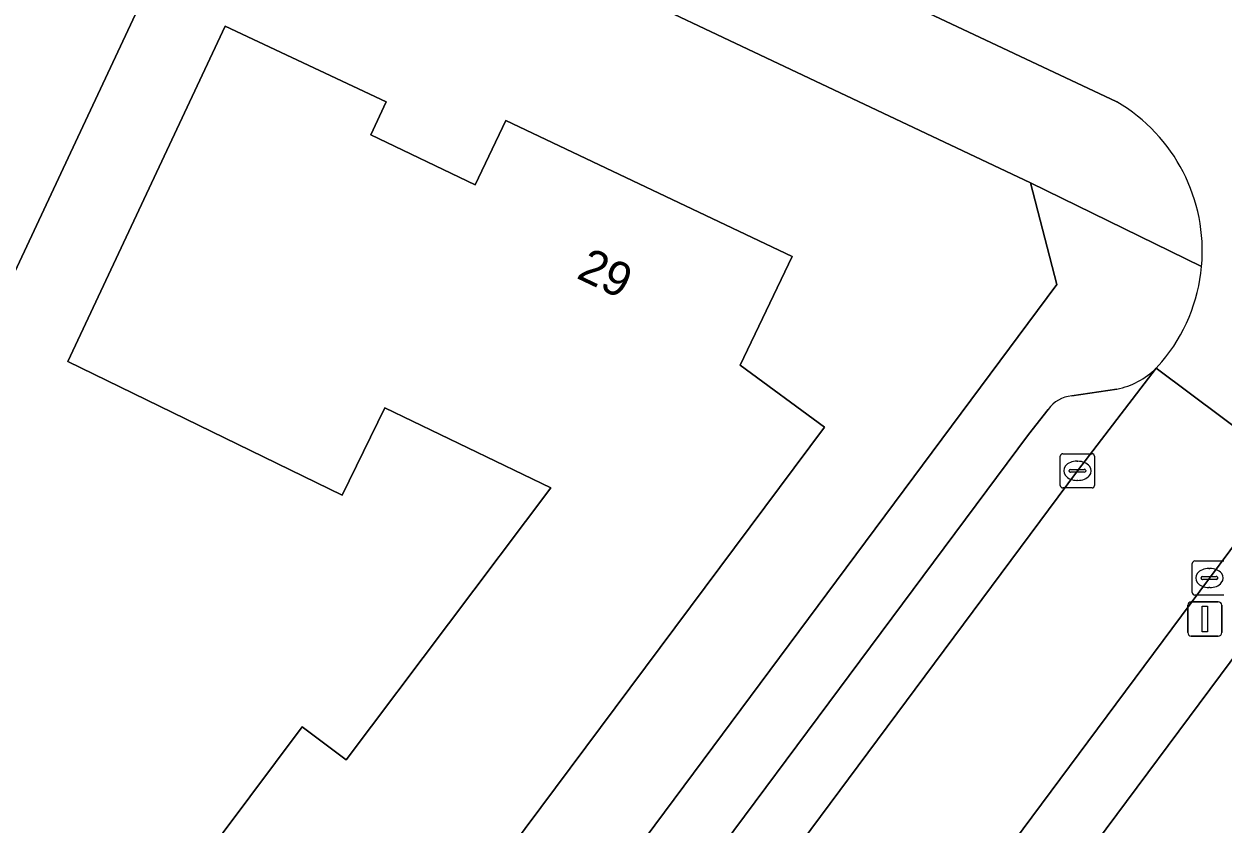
# Model space of a CAD drawing. Extents: x 158835 to 160077, y 386387 to 387778.
# Drawn here: x 159433.67 to 159468.77, y 386554.02 to 386577.42 of the extents above; entities that cross this region are included whole.
import ezdxf

# ---------------------------------------------------------------- set-up
doc = ezdxf.new("R2010")
doc.units = 0
for name, color, linetype in [('IMGEO_Erf', 7, 'Continuous'), ('IMGEO_Grasland_agrarisch', 7, 'Continuous'), ('IMGEO_Kolk', 7, 'Continuous'), ('IMGEO_Lichtmast', 7, 'Continuous'), ('IMGEO_Pand', 7, 'Continuous'), ('IMGEO_Pand_nummerreeks', 7, 'Continuous'), ('IMGEO_Parkeervlak_open', 7, 'Continuous'), ('IMGEO_Rijbaan_lokaal_open', 7, 'Continuous'), ('IMGEO_Voetpad_open', 7, 'Continuous')]:
    doc.layers.add(name, color=color, linetype=linetype)

msp = doc.modelspace()

# ---------------------------------------------------------------- linework, layer by layer
at = {"layer": 'IMGEO_Erf'}
for points in [[(159427.775, 386521.258), (159463.884, 386569.807), (159463.112, 386572.777), (159443.151, 386582.231), (159434.161, 386586.457), (159427.852, 386589.423), (159427.031, 386589.796), (159426.262, 386590.078)], [(159426.916, 386583.501), (159427.382, 386583.283), (159430.211, 386581.959), (159431.101, 386581.542), (159431.423, 386582.175), (159433.397, 386581.294), (159433.035, 386580.479), (159437.29, 386578.493), (159435.176, 386573.963), (159426.904, 386556.32), (159412.961, 386562.87), (159414.279, 386565.642), (159414.675, 386565.453), (159415.531, 386567.253)]]:
    msp.add_lwpolyline(points, dxfattribs=at)
msp.add_lwpolyline([(159441.802, 386556.864), (159443.092, 386555.9), (159449.079, 386563.858), (159444.228, 386566.198), (159442.978, 386563.637), (159434.953, 386567.554), (159439.549, 386577.361), (159444.265, 386575.151), (159443.811, 386574.182), (159446.868, 386572.718), (159447.765, 386574.605), (159456.136, 386570.625), (159454.618, 386567.441), (159457.082, 386565.634), (159444.408, 386548.634), (159437.96, 386551.727)], close=True, dxfattribs=at)
at = {"layer": 'IMGEO_Grasland_agrarisch'}
msp.add_lwpolyline([(159472.89, 386564.056), (159472.291, 386563.251), (159446.532, 386528.631), (159445.604, 386527.384), (159441.92, 386522.387), (159446.753, 386525.573), (159464.539, 386537.297), (159608.055, 386728.939), (159627.547, 386754.968)], dxfattribs=at)
at = {"layer": 'IMGEO_Kolk'}
for p, q in [((159463.983, 386563.928), (159463.983, 386564.78)), ((159464.058, 386564.854), (159464.91, 386564.854)), ((159464.984, 386564.78), (159464.984, 386563.928)), ((159464.242, 386564.348), (159464.242, 386564.36)), ((159464.285, 386564.397), (159464.683, 386564.397)), ((159464.471, 386564.634), (159464.496, 386564.634)), ((159464.726, 386564.36), (159464.726, 386564.348)), ((159464.68, 386564.311), (159464.282, 386564.311)), ((159464.494, 386564.074), (159464.469, 386564.074)), ((159464.91, 386563.854), (159464.058, 386563.854)), ((159467.844, 386560.791), (159467.844, 386561.643)), ((159467.919, 386561.717), (159468.771, 386561.717)), ((159468.103, 386561.211), (159468.103, 386561.223)), ((159468.146, 386561.26), (159468.544, 386561.26)), ((159468.332, 386561.497), (159468.357, 386561.497)), ((159468.587, 386561.223), (159468.587, 386561.211)), ((159468.541, 386561.174), (159468.143, 386561.174)), ((159468.355, 386560.937), (159468.33, 386560.937)), ((159468.771, 386560.717), (159467.919, 386560.717))]:
    msp.add_line(p, q, dxfattribs=at)
for points in [[(159463.983, 386563.928), (159463.983, 386564.78)], [(159464.058, 386564.854), (159464.91, 386564.854)], [(159464.984, 386564.78), (159464.984, 386563.928)], [(159464.91, 386563.854), (159464.058, 386563.854)], [(159467.844, 386560.791), (159467.844, 386561.643)], [(159467.919, 386561.717), (159468.771, 386561.717)], [(159468.771, 386560.717), (159467.919, 386560.717)]]:
    msp.add_lwpolyline(points, dxfattribs=at)
for centre, radius, start, end in [((159464.06, 386564.778), 0.0765, 91.552, 178.448), ((159464.06, 386564.778), 0.0765, 91.552, 178.448), ((159464.908, 386564.778), 0.0765, 1.552, 88.448), ((159464.908, 386564.778), 0.0765, 1.552, 88.448), ((159464.282, 386564.357), 0.0403, 85.8775, 175.7526), ((159464.279, 386564.347), 0.0366, 178.938, 274.7102), ((159464.683, 386564.354), 0.043, 264.8664, 352.4533), ((159464.687, 386564.359), 0.0386, 1.7309, 96.639), ((159464.06, 386563.93), 0.0765, 181.552, 268.448), ((159464.06, 386563.93), 0.0765, 181.552, 268.448), ((159464.908, 386563.93), 0.0765, 271.552, 358.448), ((159464.908, 386563.93), 0.0765, 271.552, 358.448), ((159467.921, 386561.641), 0.0765, 91.552, 178.448), ((159467.921, 386561.641), 0.0765, 91.552, 178.448), ((159468.143, 386561.22), 0.0403, 85.8775, 175.7526), ((159468.14, 386561.21), 0.0366, 178.938, 274.7102), ((159468.544, 386561.217), 0.043, 264.8664, 352.4533), ((159468.548, 386561.222), 0.0386, 1.7309, 96.639), ((159467.921, 386560.793), 0.0765, 181.552, 268.448), ((159467.921, 386560.793), 0.0765, 181.552, 268.448)]:
    msp.add_arc(centre, radius, start, end, dxfattribs=at)
for centre, major_axis, ratio, start_param, end_param in [((159464.47, 386564.354), (-0.387, 0.002), 0.722429, 4.712389, 7.853982), ((159464.495, 386564.354), (-0.39, 0.002), 0.717154, 1.570796, 4.712389), ((159468.331, 386561.217), (-0.387, 0.002), 0.722429, 4.712389, 7.853982), ((159468.356, 386561.217), (-0.39, 0.002), 0.717154, 1.570796, 4.712389)]:
    msp.add_ellipse(centre, major_axis=major_axis, ratio=ratio, start_param=start_param, end_param=end_param, dxfattribs=at)
at = {"layer": 'IMGEO_Lichtmast'}
for p, q in [((159467.814, 386560.52), (159468.604, 386560.52)), ((159468.604, 386560.52), (159467.814, 386560.52)), ((159467.714, 386559.62), (159467.714, 386560.42)), ((159467.714, 386560.42), (159467.714, 386559.62)), ((159468.704, 386560.42), (159468.704, 386559.62)), ((159468.704, 386559.62), (159468.704, 386560.42)), ((159468.604, 386559.52), (159467.814, 386559.52)), ((159467.814, 386559.52), (159468.604, 386559.52))]:
    msp.add_line(p, q, dxfattribs=at)
msp.add_lwpolyline([(159468.134, 386560.395), (159468.284, 386560.395), (159468.284, 386559.645), (159468.134, 386559.645), (159468.134, 386560.395)], dxfattribs=at)
for centre, start, end in [((159467.814, 386560.42), 90, 180), ((159467.814, 386560.42), 90, 180), ((159468.604, 386560.42), 0, 90), ((159468.604, 386560.42), 360, 90), ((159467.814, 386559.62), 180, 270), ((159467.814, 386559.62), 180, 270), ((159468.604, 386559.62), 270, 0), ((159468.604, 386559.62), 270, 0)]:
    msp.add_arc(centre, 0.1, start, end, dxfattribs=at)
at = {"layer": 'IMGEO_Pand'}
msp.add_lwpolyline([(159422.95, 386585.363), (159422.191, 386583.79), (159421.698, 386584.015), (159419.285, 386578.862), (159427.834, 386574.797), (159422.639, 386563.873), (159415.531, 386567.253), (159414.675, 386565.453), (159414.279, 386565.642), (159412.961, 386562.87), (159426.904, 386556.32), (159435.176, 386573.963), (159437.29, 386578.493), (159433.035, 386580.479), (159433.397, 386581.294), (159431.423, 386582.175), (159431.101, 386581.542), (159430.211, 386581.959), (159427.382, 386583.283), (159426.916, 386583.501)], dxfattribs=at)
msp.add_lwpolyline([(159439.549, 386577.361), (159434.953, 386567.554), (159442.978, 386563.637), (159444.228, 386566.198), (159449.079, 386563.858), (159443.092, 386555.9), (159441.802, 386556.864), (159437.96, 386551.727), (159444.408, 386548.634), (159457.082, 386565.634), (159454.618, 386567.441), (159456.136, 386570.625), (159447.765, 386574.605), (159446.868, 386572.718), (159443.811, 386574.182), (159444.265, 386575.151)], close=True, dxfattribs=at)
at = {"layer": 'IMGEO_Parkeervlak_open'}
for points in [[(159454.733, 386551.241), (159464.486, 386564.353), (159466.784, 386567.352)], [(159465.637, 386566.745), (159464.318, 386566.545)], [(159463.632, 386566.151), (159463.053, 386565.412), (159431.341, 386522.813), (159430.965, 386522.317)]]:
    msp.add_lwpolyline(points, dxfattribs=at)
for centre, radius, start, end in [((159465.202, 386568.955), 2.252, 281.1423, 314.6339), ((159464.404, 386565.601), 0.948, 95.2129, 144.5284)]:
    msp.add_arc(centre, radius, start, end, dxfattribs=at)
at = {"layer": 'IMGEO_Rijbaan_lokaal_open'}
for points in [[(159441.275, 386592.153), (159438.232, 386593.602), (159436.047, 386589.074), (159436.928, 386588.668), (159440.323, 386587.071), (159444.22, 386585.251), (159447.618, 386583.638), (159465.638, 386575.143)], [(159466.953, 386567.538), (159466.784, 386567.352), (159470.727, 386564.415), (159471.496, 386565.447)], [(159458.515, 386547.989), (159468.345, 386561.217), (159470.727, 386564.415), (159466.784, 386567.352), (159464.486, 386564.353), (159454.733, 386551.241), (159443.029, 386535.515), (159432.238, 386521.011), (159431.057, 386519.463), (159430.978, 386519.309), (159430.47, 386518.752), (159429.901, 386518.257)]]:
    msp.add_lwpolyline(points, dxfattribs=at)
for centre, radius, start, end in [((159465.02, 386572.21), 7.9, 27.5721, 65.0165), ((159463.091, 386570.788), 5.045, 354.8286, 59.6844), ((159463.091, 386570.784), 5.045, 319.9485, 354.8671)]:
    msp.add_arc(centre, radius, start, end, dxfattribs=at)
at = {"layer": 'IMGEO_Voetpad_open'}
for points in [[(159351.051, 386620.582), (159363.661, 386614.16), (159367.084, 386612.517), (159382.649, 386605.402), (159386.22, 386603.858), (159400.475, 386598.135), (159403.97, 386596.822), (159405.916, 386596.132), (159409.486, 386594.837), (159417.314, 386592.1), (159418.758, 386591.64), (159420.138, 386591.222), (159421.294, 386591.006), (159422.846, 386590.766), (159424.673, 386590.43), (159425.471, 386590.29), (159426.262, 386590.078), (159427.031, 386589.796), (159427.852, 386589.423), (159434.161, 386586.457), (159443.151, 386582.231), (159463.112, 386572.777), (159468.116, 386570.333)], [(159465.638, 386575.143), (159447.618, 386583.638), (159447.422, 386583.22), (159444.028, 386584.822), (159444.22, 386585.251), (159440.323, 386587.071), (159440.131, 386586.669), (159436.747, 386588.265), (159436.928, 386588.668), (159436.047, 386589.074), (159435.489, 386589.322), (159421.41, 386594.838)], [(159468.116, 386570.333), (159463.112, 386572.777), (159463.884, 386569.807), (159427.775, 386521.258)], [(159466.784, 386567.352), (159466.953, 386567.538)], [(159464.318, 386566.545), (159465.637, 386566.745)], [(159463.053, 386565.412), (159463.632, 386566.151)], [(159430.965, 386522.317), (159431.341, 386522.813), (159463.053, 386565.412)], [(159441.92, 386522.387), (159445.604, 386527.384), (159446.532, 386528.631), (159472.291, 386563.251), (159470.727, 386564.415), (159468.345, 386561.217), (159458.515, 386547.989), (159446.901, 386532.342), (159435.879, 386517.53), (159435.723, 386517.324), (159435.189, 386516.588), (159434.972, 386516.298), (159434.231, 386515.305)]]:
    msp.add_lwpolyline(points, dxfattribs=at)
for centre, radius, start, end in [((159465.02, 386572.21), 7.9, 27.5721, 65.0165), ((159463.091, 386570.788), 5.045, 354.8286, 59.6844), ((159463.091, 386570.784), 5.045, 319.9485, 354.8671), ((159465.202, 386568.955), 2.252, 281.1423, 314.6339), ((159464.404, 386565.601), 0.948, 95.2129, 144.5284)]:
    msp.add_arc(centre, radius, start, end, dxfattribs=at)

# ---------------------------------------------------------------- texts
at = {"layer": 'IMGEO_Pand_nummerreeks'}
msp.add_text('29', height=1, rotation=334.5712, dxfattribs=at).set_placement((159449.796, 386570.008))

doc.saveas('drawing.dxf')
